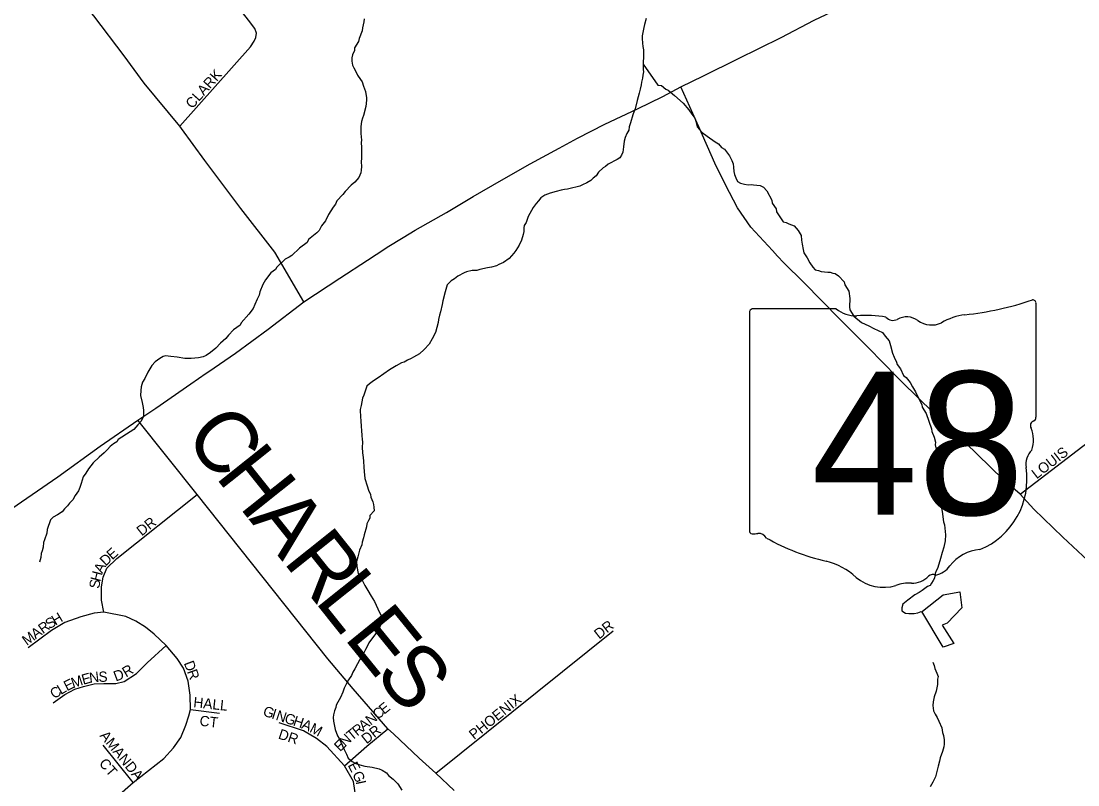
# Model space of a CAD drawing. Extents: x 1310247 to 1664935, y 235267 to 584339.
# Drawn here: x 1488343 to 1493476, y 446864 to 450576 of the extents above; entities that cross this region are included whole.
import ezdxf

# ---------------------------------------------------------------- set-up
doc = ezdxf.new("R2010")
doc.units = 0
for name, color, linetype in [('GM_X_Minor_River', 7, 'Continuous'), ('GM_X_State_Location', 7, 'Continuous'), ('GM_X_State_Route', 7, 'Continuous'), ('GM_X_State_Shield', 7, 'Continuous'), ('GM_X_Township_Road', 7, 'Continuous'), ('GM_X_Township_Road_Text', 7, 'Continuous'), ('GM_X_Township_Subdivision', 7, 'Continuous'), ('GM_X_Township_Subdivision_Text', 7, 'Continuous')]:
    doc.layers.add(name, color=color, linetype=linetype)

msp = doc.modelspace()

# ---------------------------------------------------------------- linework, layer by layer
at = {"layer": 'GM_X_Minor_River'}
for points in [[(1490008.7, 450586.7), (1490008.3, 450572.7), (1490001.5, 450542.8), (1489999.2, 450528.9), (1489984.2, 450491.2), (1489981.8, 450477.2), (1489963, 450445.7), (1489962.7, 450433.7), (1489952.1, 450411.9), (1489949.7, 450398), (1489949.3, 450381.9), (1489952.8, 450361.8), (1489958.5, 450349.6), (1489970, 450327.3), (1489977.6, 450313.1), (1489991.2, 450292.7), (1489998.9, 450280.5), (1490006.4, 450260.3), (1490015.7, 450234), (1490021, 450203.8), (1490020.7, 450191.8), (1490017.9, 450161.8), (1490006.8, 450118), (1490000.4, 450104.2), (1489996, 450088.3), (1489993.4, 450064.3), (1489992.5, 450030.3), (1489995.7, 449998.1), (1489995.4, 449986.1), (1489996.8, 449962.1), (1489995.5, 449910), (1489995, 449892), (1489996.5, 449870), (1489994, 449852), (1489993.6, 449838), (1489983.1, 449816.2), (1489964.4, 449792.7), (1489946, 449779.1), (1489917.1, 449747.8), (1489904.8, 449734.1), (1489875.9, 449702.8), (1489869.5, 449687), (1489859.1, 449671.2), (1489836.1, 449635.8), (1489821.3, 449606.1), (1489802.6, 449580.6), (1489790, 449558.8)], [(1491378.4, 450589.1), (1491371.7, 450559.2), (1491367.3, 450545.3), (1491360.3, 450505.4), (1491359.9, 450491.4), (1491361.4, 450469.3), (1491363, 450453.3), (1491366.6, 450437.2), (1491364.1, 450341.1), (1491365.8, 450329), (1491363.4, 450313.1), (1491361, 450299.1), (1491356.5, 450279.2), (1491354.2, 450267.2), (1491349.6, 450245.3), (1491345.1, 450225.4), (1491336.2, 450189.6), (1491325.2, 450149.8), (1491320.8, 450137.9), (1491314.4, 450120), (1491303.4, 450082.3), (1491296.9, 450062.4), (1491294.5, 450046.5), (1491286, 450030.6), (1491277.5, 450010.8), (1491273, 449992.9), (1491268.3, 449965), (1491265.6, 449939), (1491259.3, 449925.2), (1491250.9, 449911.4), (1491238.7, 449903.7), (1491222.4, 449896.1), (1491210.2, 449888.4), (1491194, 449880.8), (1491181.6, 449869.1), (1491169.5, 449863.4)], [(1491364.8, 450367.4), (1491436.4, 450265.1), (1491454.4, 450262.6), (1491474, 450246.1), (1491485.9, 450239.8), (1491517.3, 450214.9), (1491558.5, 450177.8), (1491585.7, 450145), (1491601.3, 450124.6), (1491614.8, 450104.2), (1491620.4, 450090), (1491627.7, 450061.8), (1491651.1, 450035.1), (1491674.7, 450016.5), (1491714.1, 449989.4), (1491729.9, 449979), (1491745.5, 449962.6), (1491759.4, 449954.2), (1491784.6, 449921.5), (1491796.1, 449899.2), (1491801.7, 449883), (1491803.3, 449866.9), (1491804.7, 449844.9), (1491808.4, 449830.7), (1491814, 449814.6), (1491823.5, 449796.3), (1491837.4, 449787.9), (1491857.3, 449783.4), (1491875.3, 449780.9), (1491889.4, 449782.6), (1491901.3, 449780.2), (1491933.4, 449777.4), (1491949.2, 449769), (1491964.8, 449750.5), (1491989.7, 449705.8), (1491991.3, 449691.8), (1492010.7, 449663.2), (1492012.3, 449649.2), (1492031.7, 449620.6), (1492045.2, 449600.2), (1492059.2, 449597.9), (1492073, 449591.5), (1492098.8, 449580.8), (1492118.3, 449558.3), (1492131.7, 449533.9), (1492133.2, 449511.8), (1492136.7, 449491.7), (1492142, 449465.5), (1492145.6, 449449.4), (1492161, 449425), (1492174.5, 449400.6), (1492188, 449380.2), (1492199.7, 449367.9), (1492215.6, 449363.4), (1492229.6, 449359.1), (1492261.6, 449356.2), (1492273.6, 449355.9), (1492285.5, 449351.6), (1492297.5, 449349.3), (1492313.3, 449338.8), (1492340.6, 449308.1), (1492344.2, 449294), (1492363.5, 449263.4), (1492368.6, 449227.2), (1492367.6, 449187.2), (1492369.2, 449173.1), (1492388.5, 449142.6), (1492425.8, 449111.6), (1492461.5, 449094.6), (1492485.2, 449082), (1492526.8, 449062.9), (1492540.4, 449044.5), (1492559.9, 449022), (1492565.4, 448999.8), (1492576.4, 448961.4), (1492584, 448943.2), (1492595.4, 448918.9), (1492599.1, 448906.8), (1492614.6, 448886.3), (1492629.8, 448853.9), (1492641.6, 448843.5), (1492661, 448819), (1492672.6, 448798.7), (1492688, 448774.2), (1492699.4, 448749.9), (1492718.5, 448713.3), (1492720.2, 448699.3), (1492739.4, 448668.7), (1492752.5, 448632.3), (1492765.6, 448593.9), (1492767.3, 448581.9), (1492778.6, 448553.5), (1492784, 448529.4), (1492783.7, 448517.3), (1492790.8, 448481.1), (1492792.2, 448457), (1492791.6, 448433), (1492794.3, 448380.9), (1492795.5, 448348.8), (1492800.3, 448300.6), (1492801.9, 448286.5)], [(1491169.5, 449863.4), (1491146.9, 449842), (1491136.4, 449824.2), (1491122.1, 449812.6), (1491109.7, 449800.9), (1491091.4, 449789.3), (1491069.1, 449779.9), (1491056.9, 449774.2), (1491036.7, 449768.7), (1491022.6, 449765.1), (1490996.4, 449759.8), (1490982.3, 449758.1), (1490966.2, 449754.5), (1490941.9, 449747.2), (1490913.6, 449739.9), (1490887.3, 449730.6), (1490866.9, 449717.1), (1490856.6, 449703.3), (1490844.2, 449689.6), (1490829.6, 449670), (1490806.5, 449626.5), (1490795.7, 449596.8), (1490787.3, 449583), (1490785, 449571), (1490784.6, 449553), (1490782.2, 449539), (1490773.5, 449511.2), (1490762.8, 449487.4), (1490754.5, 449473.6), (1490746.1, 449461.8), (1490735.8, 449448.1), (1490713.1, 449422.6), (1490686.5, 449403.3), (1490664.2, 449393.9), (1490652, 449386.2), (1490627.8, 449380.8), (1490607.6, 449377.3), (1490571.3, 449368.2), (1490557.2, 449364.6), (1490533.1, 449363.2), (1490506.9, 449357.9), (1490494.7, 449352.2), (1490464.2, 449337), (1490447.8, 449323.4), (1490431.5, 449313.8), (1490413, 449294.2), (1490408.7, 449282.3), (1490402.1, 449260.5), (1490391, 449216.7), (1490388.5, 449198.7), (1490379.6, 449162.9), (1490375.2, 449147), (1490370.6, 449125.1), (1490368.2, 449111.1), (1490355, 449063.4), (1490340.1, 449031.8), (1490325.5, 449006.1), (1490300.7, 448980.7), (1490278.1, 448959.3), (1490249.6, 448942), (1490237.4, 448936.3), (1490219.2, 448928.7), (1490202.9, 448919.2), (1490190.8, 448915.5), (1490164.3, 448900.1), (1490131.8, 448881), (1490105.2, 448861.6), (1490076.6, 448842.3), (1490054.2, 448826.9), (1490035.8, 448813.3), (1490021.4, 448801.7), (1490008.3, 448758), (1490001.9, 448744.1), (1489995, 448708.2), (1489990.5, 448688.3), (1489991.5, 448650.2), (1489993.2, 448636.2), (1489994.3, 448602.1), (1489996, 448590), (1489997.2, 448558), (1489998.9, 448545.9), (1490000.4, 448527.8), (1489999.9, 448505.8), (1490001.2, 448477.7), (1490004.6, 448455.6), (1490006.2, 448437.5), (1490007.4, 448407.5), (1490008.9, 448387.4), (1490012.1, 448353.3), (1490023.2, 448316.9), (1490030.7, 448296.7), (1490040.1, 448274.4), (1490041.8, 448262.4), (1490051.3, 448240.1), (1490054.9, 448226), (1490056.6, 448213.9), (1490058.2, 448195.8), (1490037.5, 448172.3), (1490037.2, 448160.3), (1490030.9, 448148.5), (1490022.5, 448132.7)], [(1489790, 449558.8), (1489779.7, 449547.1), (1489738.7, 449514.1), (1489732.4, 449500.3), (1489695.6, 449473.2), (1489658.5, 449436.1), (1489644.3, 449428.4), (1489626, 449418.9), (1489584.9, 449379.9), (1489578.6, 449368.1), (1489556.2, 449352.6), (1489529.2, 449319.3), (1489516.6, 449295.6), (1489501.6, 449259.9), (1489499.2, 449243.9), (1489488.7, 449224.2), (1489478, 449198.4), (1489469.5, 449178.6), (1489448.7, 449151.1), (1489411.6, 449110), (1489407.3, 449098.1), (1489374.6, 449074.9), (1489349.9, 449049.5), (1489337.5, 449033.8), (1489310.8, 449010.5), (1489288.2, 448987), (1489263.5, 448965.6), (1489241.1, 448950.2), (1489226.9, 448944.6), (1489204.7, 448939.1), (1489168.5, 448936.1), (1489138.5, 448936.9), (1489100.5, 448941.9), (1489070.5, 448946.6), (1489044.5, 448949.3), (1489032.4, 448945.6), (1489016.1, 448936), (1488993.7, 448920.6), (1488977.2, 448903), (1488958.3, 448869.5), (1488943.5, 448839.8), (1488933, 448822), (1488926.4, 448798.2), (1488923.9, 448780.2), (1488923.3, 448756.2), (1488930.5, 448722), (1488935.9, 448697.8), (1488937.5, 448683.7), (1488936.8, 448653.7), (1488924.1, 448630), (1488909.7, 448614.3), (1488891, 448590.8), (1488872.7, 448579.2), (1488813.6, 448542.7), (1488807.3, 448530.9), (1488791, 448521.3), (1488774.6, 448507.7), (1488762.2, 448494), (1488745.8, 448478.4), (1488721.2, 448457), (1488692.4, 448429.7), (1488669.6, 448400.3), (1488657, 448378.6), (1488644.5, 448360.9), (1488633.7, 448329.1), (1488627.2, 448309.2), (1488620.8, 448293.4), (1488606.1, 448269.7), (1488593.6, 448250), (1488577.1, 448232.4), (1488568.8, 448220.6), (1488554.3, 448205), (1488542, 448191.3), (1488519.5, 448175.8), (1488499.2, 448164.3), (1488484.8, 448152.7), (1488469.6, 448105), (1488467.1, 448087.1), (1488456.3, 448055.3), (1488451.9, 448041.4), (1488449.4, 448019.4), (1488444.9, 448001.5), (1488440.5, 447987.6), (1488438.1, 447969.6), (1488435.7, 447957.7), (1488431.4, 447945.8)], [(1492801.9, 448286.5), (1492805.4, 448266.4), (1492808.8, 448242.3), (1492814, 448208.1), (1492817.6, 448192), (1492824.3, 448141.7), (1492828, 448127.6), (1492832.7, 448079.4), (1492832, 448049.4), (1492825.2, 448019.5), (1492816.5, 447993.7), (1492809.8, 447963.8), (1492801, 447936), (1492794.5, 447916.2), (1492788.2, 447904.3), (1492783.8, 447890.4), (1492779.3, 447868.5), (1492772.9, 447856.6), (1492764.6, 447844.8), (1492758.3, 447833), (1492746.1, 447827.3), (1492719.6, 447808), (1492705.3, 447798.3), (1492684.9, 447786.8), (1492650.2, 447761.7), (1492625.6, 447742.3), (1492621.2, 447724.4), (1492620.8, 447710.4), (1492638.6, 447697.9), (1492654.6, 447697.5), (1492680.6, 447696.8), (1492698.8, 447700.3), (1492715, 447705.9), (1492719.4, 447704.9)], [(1490022.5, 448132.7), (1490020.1, 448118.7), (1490009.1, 448079), (1490006.7, 448065), (1490000.2, 448043.1), (1489997.8, 448031.2), (1489987.2, 448005.4), (1489978.3, 447971.6), (1489971.7, 447949.7), (1489973.1, 447925.6), (1489980.3, 447891.4), (1489988, 447879.2), (1489999.5, 447858.9), (1490012.9, 447832.5), (1490026.3, 447808.1), (1490043.6, 447781.6), (1490059, 447755.2), (1490076.1, 447718.7), (1490081.8, 447704.5), (1490089.5, 447690.3), (1490093.2, 447678.2), (1490100.8, 447662), (1490092.4, 447648.1), (1490086, 447632.3), (1490081.6, 447618.4), (1490069.2, 447604.7), (1490031.8, 447553.6), (1490023.4, 447535.8), (1490015, 447522), (1490006.5, 447502.2), (1489996.1, 447488.4), (1489977.1, 447452.8), (1489964.4, 447427.1), (1489954, 447411.4), (1489947.6, 447395.5), (1489933, 447373.9), (1489924.6, 447360.1), (1489912, 447334.4), (1489905.4, 447314.5), (1489894.8, 447288.8), (1489882.1, 447265), (1489873.7, 447251.2), (1489871.4, 447239.3), (1489865, 447223.4), (1489860.5, 447203.5), (1489858.2, 447191.6), (1489859.7, 447173.5), (1489868.7, 447133.2), (1489880, 447102.9), (1489887.7, 447088.6), (1489912.4, 447035.9), (1489923.9, 447013.6), (1489931.4, 446993.4), (1489951, 446976.8), (1489968.8, 446968.4), (1489988.7, 446961.8), (1490012.6, 446955.2), (1490048.6, 446950.3), (1490082.5, 446941.4), (1490096.3, 446935), (1490118.1, 446922.4), (1490127.8, 446910.1), (1490149.4, 446891.5), (1490172.9, 446868.9), (1490192.1, 446838.4)], [(1492718.8, 447705.8), (1492720.9, 447707.9), (1492822.6, 447788.1), (1492903, 447802.5), (1492913.4, 447724.2), (1492841.8, 447649.5), (1492817.6, 447640), (1492873.7, 447550.8), (1492821.4, 447533.8), (1492718.8, 447705.8)], [(1492772, 447460.7), (1492778.5, 447443.9), (1492782.1, 447429.8), (1492791.6, 447407.5), (1492797.2, 447391.3), (1492794.9, 447377.4), (1492794.2, 447351.3), (1492787.4, 447319.5), (1492778.6, 447291.6), (1492774, 447267.7), (1492771.6, 447249.8), (1492774.9, 447223.6), (1492782.5, 447207.4), (1492792.1, 447191.1), (1492801.7, 447172.9), (1492814.9, 447140.5), (1492818.4, 447118.3), (1492824, 447104.2), (1492827.5, 447082.1), (1492826.9, 447062), (1492824.6, 447048.1), (1492818, 447026.2), (1492807.2, 446994.5), (1492804.8, 446978.5), (1492798.1, 446954.6), (1492784.8, 446902.9), (1492772.1, 446877.2), (1492759.5, 446853.5)]]:
    msp.add_lwpolyline(points, dxfattribs=at)
at = {"layer": 'GM_X_State_Route'}
for points in [[(1489716.4, 449212.3), (1489574.9, 449453.1), (1489409.3, 449665.2), (1489235, 449899.1), (1489122.6, 450054.3), (1489113, 450065.9), (1488940.3, 450274.5), (1488842.8, 450407.5), (1488695.4, 450601.3), (1488561.4, 450761.4), (1488495.8, 450847.5), (1488415.1, 450954.2), (1488351.5, 451032.5), (1488188, 451247.8)], [(1491548.3, 450257), (1491658.3, 450310.8), (1491824.6, 450393.3), (1492034.7, 450495.8), (1492195.3, 450580), (1492480.7, 450717.2), (1492495.7, 450725)], [(1490113.7, 449472.6), (1490121, 449477.4), (1490197.9, 449523.6), (1490257.3, 449560.6), (1490409.2, 449646.2), (1490539.2, 449723.7), (1490676.2, 449803.1), (1490815, 449883.2), (1490956.9, 449958.2), (1491046.3, 450007.6), (1491178.2, 450074.5), (1491337, 450149.5), (1491459.5, 450209.5), (1491548.3, 450257)], [(1492017.8, 449433.2), (1491992.2, 449460.5), (1491887.2, 449574.3), (1491823.4, 449668.1), (1491764.6, 449780.6), (1491713.4, 449885.6), (1491634.8, 450062.5), (1491548.3, 450257)], [(1489716.4, 449212.3), (1489890.3, 449327.3), (1490024.7, 449413.6), (1490067.9, 449442.4), (1490113.7, 449472.6)], [(1493525.2, 447955), (1493402.6, 448067.6), (1493262.6, 448203.9), (1493196.3, 448276.4), (1493115, 448346.4), (1493050, 448408.9), (1492928.3, 448527.9), (1492722.2, 448723.6), (1492599, 448845), (1492458.6, 448987.9), (1492319.8, 449127.9), (1492145.8, 449306.1), (1492047.2, 449401.8), (1492017.8, 449433.2)], [(1489254, 448872.6), (1489383.4, 448961.8), (1489542.1, 449079.2), (1489716.4, 449212.3)], [(1488996.4, 448694.9), (1489167.5, 448813.1), (1489242.4, 448864.7), (1489254, 448872.6)], [(1484815.1, 445756.5), (1485004.3, 445889.6), (1485281.3, 446086.2), (1485450.7, 446208.6), (1485683, 446368.9), (1485905.2, 446527.4), (1485979.1, 446578.6), (1486161.9, 446705.1), (1486477.6, 446923.3), (1486754.9, 447122.5), (1487021.7, 447305.9), (1487292.9, 447503.2), (1487543.5, 447677.1), (1487771.8, 447837.4), (1488018.3, 448007.3), (1488271, 448189.1), (1488521.6, 448361), (1488727.5, 448509.9), (1488910.5, 448635.7), (1488957.7, 448668.2), (1488996.4, 448694.9)]]:
    msp.add_lwpolyline(points, dxfattribs=at)
at = {"layer": 'GM_X_State_Shield'}
for p, q in [((1493273, 448650.6), (1493273, 449203.3)), ((1491880.8, 449158.9), (1491880.8, 448102.3)), ((1492302.2, 449177.1), (1491894.5, 449177.1)), ((1493272.8, 448650.7), (1493273, 448650.6))]:
    msp.add_line(p, q, dxfattribs=at)
for centre, radius, start, end in [((1492777.1, 450617.7), 1476.4, 275.8445, 288.9065), ((1493257.5, 449205.6), 15.5, 351.8621, 97.738), ((1491896.8, 449161.2), 16.1, 98.1301, 188.1301), ((1492399.3, 449299.8), 156.4, 231.6195, 271.1119), ((1492451.2, 448583.9), 561.6, 80.4867, 94.9883), ((1492578.7, 449166.7), 45.1, 219.7921, 297.1024), ((1492644.9, 449044.5), 93.8, 54.4667, 119.1411), ((1492965.4, 448854.4), 297, 97.3462, 120.7689), ((1492766, 449212), 112.9, 233.8562, 294.8282), ((1493269.4, 448610), 24, 107.944, 210.337), ((1493256.4, 448648.4), 16.6, 289.6038, 7.7341), ((1493116.8, 448540.1), 144, 340.033, 23.6496), ((1493328.5, 448419.3), 104.8, 136.8065, 186.9296), ((1492859.8, 448348.9), 369.3, 292.3089, 8.9858), ((1491896.9, 448100), 16.3, 171.9584, 258.3066), ((1491899.4, 448208.1), 124.2, 267.339, 280.6039), ((1491924.8, 448041.3), 44.8, 29.7484, 93.2717), ((1492490.1, 448990.7), 1066.1, 240.4129, 257.1985), ((1493015.5, 447805.7), 202.2, 94.4031, 142.5768), ((1492172.2, 447627.6), 333.6, 47.1842, 75.836), ((1492759.2, 447999.9), 119.3, 282.8732, 323.2771), ((1492533, 448036.1), 211.7, 230.7004, 286.2918), ((1492655.3, 447670.8), 173.9, 85.6951, 111.2099), ((1492670.8, 447957), 112.8, 268.777, 315.5493), ((1492772.8, 447854.6), 31.8, 65.7517, 132.6484)]:
    msp.add_arc(centre, radius, start, end, dxfattribs=at)
at = {"layer": 'GM_X_Township_Road'}
msp.add_lwpolyline([(1490446.4, 446836.9), (1490357.8, 446919.9), (1490276.7, 446993.5), (1490151.6, 447111.4), (1490123.7, 447136.4), (1490030.9, 447244.2), (1489955, 447330), (1489832.7, 447476.8), (1489197.9, 448274.5), (1488910.5, 448635.7)], dxfattribs=at)
at = {"layer": 'GM_X_Township_Subdivision'}
for points in [[(1489113, 450065.9), (1489456.4, 450450.5), (1489475, 450478.1), (1489483.4, 450496), (1489486, 450517.9), (1489478.5, 450540.1), (1489447.5, 450580.8), (1489331.2, 450731.5), (1489317.8, 450755.9), (1489318.4, 450783.9), (1489337.1, 450813.5), (1489398.1, 450862.2), (1489792.4, 451235.8)], [(1493196.3, 448276.4), (1494055, 448934.3)], [(1488743.9, 447703.1), (1488733.2, 447761.9), (1488733.2, 447825.9), (1488741.2, 447873.9), (1488759.9, 447916.7), (1488807.9, 447964.7), (1489197.9, 448274.5)], [(1488808.3, 446806.1), (1488887.7, 446875.4), (1489036.4, 446991.7), (1489082.2, 447043.1), (1489118, 447094.6), (1489143.7, 447153.8), (1489157.1, 447199.7), (1489166.1, 447229.9), (1489163.8, 447300.3), (1489153.8, 447367.4), (1489131.4, 447431.1), (1489101.2, 447478.1), (1489047.6, 447541.8), (1488989.4, 447596.4), (1488946.7, 447629.7), (1488900, 447659.1), (1488852, 447681.8), (1488743.9, 447703.1), (1488697.2, 447699.1), (1488633.1, 447680.5), (1488554.4, 447652.4), (1488490.4, 447613.7), (1488376.9, 447529.6)], [(1490357.8, 446919.9), (1491218.9, 447612.4)], [(1488498.4, 447262.8), (1488554.4, 447302.8), (1488603.8, 447329.5), (1488646.5, 447341.5), (1488697.2, 447354.8), (1488743.9, 447356.2), (1488802.6, 447356.2), (1488842.7, 447366.9), (1488902.7, 447405.6), (1488954.8, 447456.3), (1489047.6, 447541.8)], [(1489166.1, 447229.9), (1489305.8, 447213.1)], [(1489914.3, 446956.6), (1489828.6, 447050.5), (1489777.7, 447089.7), (1489714.6, 447127.2), (1489595.7, 447165.8)], [(1489914.3, 446956.6), (1490022.4, 447052.3), (1490123.7, 447136.4)], [(1488887.7, 446875.4), (1488741.2, 447056.6)], [(1490200.5, 446465.8), (1490122.7, 446468.9), (1490061.4, 446478.7), (1490023.6, 446501.7), (1490000.8, 446556), (1489993.1, 446620.1), (1489980.9, 446702.6), (1489973.3, 446771.4), (1489958, 446879.9), (1489914.3, 446956.6)]]:
    msp.add_lwpolyline(points, dxfattribs=at)

# ---------------------------------------------------------------- texts
at = {"layer": 'GM_X_State_Location'}
for s in ['s', 'r']:
    msp.add_text(s, height=1, dxfattribs=at).set_placement((1492561.2, 448560.4))
msp.add_text('48', height=1, rotation=0, dxfattribs=at).set_placement((1492309.4, 448487.6))
at = {"layer": 'GM_X_State_Shield'}
msp.add_text('48', height=696.1, dxfattribs=at).set_placement((1492181.2, 448176.8))
at = {"layer": 'GM_X_Township_Road_Text'}
for s, rotation, p in [('C', 308.5781, (1489128.1, 448555.3)), ('H', 308.5801, (1489281.7, 448362.7)), ('A', 308.5801, (1489446.4, 448156.3)), ('R', 308.5825, (1489611, 447949.9)), ('L', 308.5953, (1489764.7, 447757.3)), ('E', 309.1017, (1489906.5, 447579.6)), ('S', 310.5409, (1490053.3, 447399.2))]:
    msp.add_text(s, height=300, rotation=rotation, dxfattribs=at).set_placement(p)
at = {"layer": 'GM_X_Township_Subdivision_Text'}
for s, rotation, p in [('CLARK', 48.4662, (1489174, 450146.8)), ('LOUIS', 37.9991, (1493276, 448348.3)), ('DR', 38.6634, (1488928.7, 448071.1)), ('E', 41.8491, (1488785.3, 447955)), ('D', 44.3354, (1488754.2, 447924.6)), ('H', 75.3966, (1488726.9, 447848.9)), ('A', 63.2199, (1488737, 447888.9)), ('S', 82.631, (1488722.7, 447815.6)), ('H', 31.0462, (1488509.3, 447637.3)), ('R', 35.6167, (1488448.4, 447595.9)), ('S', 32.5382, (1488480, 447618.6)), ('DR', 38.1517, (1491150.8, 447569.5)), ('M', 36.1158, (1488370.3, 447538.9)), ('A', 36.1093, (1488412.9, 447570)), ('R', 30.7034, (1488852.4, 447385.2)), ('D', 290.7095, (1489132.4, 447455.8)), ('M', 18.7115, (1488595.1, 447333.3)), ('E', 15.4276, (1488644.3, 447350)), ('N', 7.2552, (1488676.4, 447359)), ('S', 0.4372, (1488718.5, 447364.5)), ('D', 20.7582, (1488802.9, 447365.6)), ('R', 289.7943, (1489147.9, 447414.9)), ('C', 32.1341, (1488502.7, 447279.6)), ('L', 30.7107, (1488535.9, 447300.5)), ('E', 26.9926, (1488565.4, 447318.1)), ('HALL', 353.8271, (1489177.6, 447241.5)), ('PHOENIX', 38.954, (1490543.5, 447081)), ('G', 341.8623, (1489513.9, 447201.5)), ('I', 341.9041, (1489555.8, 447187.8)), ('C', 38.9443, (1490074.9, 447178.9)), ('E', 38.9547, (1490105.7, 447203.8)), ('CT', 353.6638, (1489207.7, 447151.6)), ('N', 341.8831, (1489576.7, 447180.9)), ('G', 341.8623, (1489618.5, 447167.3)), ('H', 341.8139, (1489660.3, 447153.6)), ('A', 336.0064, (1489700.8, 447140.3)), ('A', 38.9612, (1490006.5, 447123.5)), ('N', 38.9771, (1490040.7, 447151.2)), ('DR', 341.5651, (1489588.3, 447089.9)), ('M', 332.2457, (1489740.2, 447122.8)), ('T', 39.2529, (1489948.5, 447076.4)), ('R', 38.9443, (1489975.7, 447098.6)), ('DR', 38.6634, (1490020.8, 447060.1)), ('AMANDA', 309.2264, (1488721.9, 447101.7)), ('E', 43.5896, (1489891.8, 447022.4)), ('N', 43.6297, (1489917.4, 447046.7)), ('CT', 310.6039, (1488718, 446966.7)), ('E', 297.5549, (1489928.5, 446959.4)), ('G', 293.5631, (1489950.4, 446917.3)), ('I', 281.7986, (1489967.2, 446879.6))]:
    msp.add_text(s, height=50, rotation=rotation, dxfattribs=at).set_placement(p)

doc.saveas('drawing.dxf')
